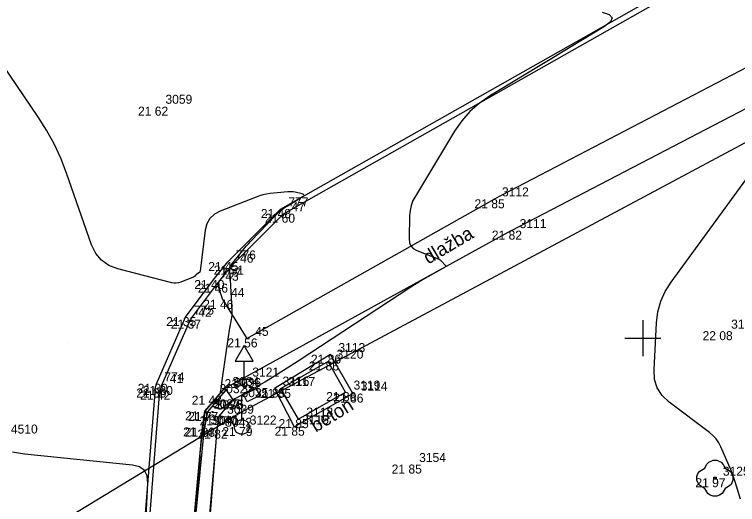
# Model space of a CAD drawing. Extents: x -702257 to -701487, y -1009871 to -1008841.
# Drawn here: x -701967.44 to -701947.37, y -1009629.62 to -1009616.02 of the extents above; entities that cross this region are included whole.
import ezdxf

# ---------------------------------------------------------------- set-up
doc = ezdxf.new("R2010")
doc.units = 0
for name, color, linetype in [('Ex_Major Contours', 7, 'Continuous'), ('Ex_Minor Contours', 7, 'Continuous'), ('Z_betonova_konstrukce', 7, 'Continuous'), ('Z_body', 7, 'Continuous'), ('Z_body_cisla', 7, 'Continuous'), ('Z_body_vysky_redukovane', 7, 'Continuous'), ('Z_chodnik', 7, 'Continuous'), ('Z_dopravni_znacky', 7, 'Continuous'), ('Z_hektometricka_sit', 7, 'Continuous'), ('Z_katastr_hranice', 7, 'Continuous'), ('Z_komunikace', 7, 'Continuous'), ('Z_obruba', 7, 'Continuous'), ('Z_popisy', 7, 'Continuous'), ('Z_rozhranni', 7, 'Continuous'), ('Z_site_nerozlisene_znaky', 7, 'Continuous'), ('Z_site_vo_znaky', 7, 'Continuous'), ('Z_zelen_jednotliva', 7, 'Continuous')]:
    doc.layers.add(name, color=color, linetype=linetype)

# ---------------------------------------------------------------- blocks, each defined once
blk = doc.blocks.new('POINT_DISPLAY')
blk.add_line((0, 0), (0, 0))
blk = doc.blocks.new('Z24')
for p, q in [((-0.23, 0.38), (-0.17, 0.45)), ((-0.17, 0.45), (-0.05, 0.5)), ((-0.05, 0.5), (0.05, 0.5)), ((0.05, 0.5), (0.17, 0.45)), ((0.17, 0.45), (0.23, 0.38)), ((-0.42, 0.2), (-0.28, 0.28)), ((-0.28, 0.28), (-0.23, 0.38)), ((0.23, 0.38), (0.28, 0.28)), ((0.28, 0.28), (0.42, 0.2)), ((-0.5, 0.05), (-0.47, 0.13)), ((-0.5, -0.05), (-0.5, 0.05)), ((-0.47, 0.13), (-0.42, 0.2)), ((-0.03, -0.03), (-0.03, 0.03)), ((-0.03, 0.03), (0.03, 0.03)), ((0.03, 0.03), (0.03, -0.03)), ((0.42, 0.2), (0.47, 0.13)), ((0.47, 0.13), (0.5, 0.05)), ((0.5, 0.05), (0.5, -0.05)), ((-0.45, -0.17), (-0.5, -0.05)), ((-0.38, -0.23), (-0.45, -0.17)), ((0.03, -0.03), (-0.03, -0.03)), ((0.45, -0.17), (0.38, -0.23)), ((0.5, -0.05), (0.45, -0.17)), ((-0.28, -0.28), (-0.38, -0.23)), ((-0.2, -0.42), (-0.28, -0.28)), ((0.28, -0.28), (0.2, -0.42)), ((0.38, -0.23), (0.28, -0.28)), ((-0.13, -0.47), (-0.2, -0.42)), ((-0.05, -0.5), (-0.13, -0.47)), ((0.05, -0.5), (-0.05, -0.5)), ((0.13, -0.47), (0.05, -0.5)), ((0.2, -0.42), (0.13, -0.47))]:
    blk.add_line(p, q)
blk = doc.blocks.new('Z13')
for p, q in [((0, 0.88), (0.45, 1.1)), ((0.4, 1.07), (0.5, 0.88)), ((0, 0.2), (0, 0.88)), ((0.15, 0.7), (0.05, 0.9)), ((0.5, 0.88), (0.15, 0.7)), ((-0.2, 0.05), (-0.15, 0.15)), ((-0.2, -0.05), (-0.2, 0.05)), ((-0.15, 0.15), (-0.05, 0.2)), ((-0.05, 0.2), (0.05, 0.2)), ((0.05, 0.2), (0.15, 0.15)), ((0.15, 0.15), (0.2, 0.05)), ((0.2, 0.05), (0.2, -0.05)), ((-0.15, -0.15), (-0.2, -0.05)), ((-0.05, -0.2), (-0.15, -0.15)), ((0.05, -0.2), (-0.05, -0.2)), ((0.15, -0.15), (0.05, -0.2)), ((0.2, -0.05), (0.15, -0.15))]:
    blk.add_line(p, q)
blk = doc.blocks.new('Z527')
for p, q in [((0, 0.93), (-0.25, 0.5)), ((0.25, 0.5), (0, 0.93)), ((-0.25, 0.5), (0.25, 0.5)), ((0, 0), (0, 0.5)), ((-0.13, 0), (0.13, 0))]:
    blk.add_line(p, q)

msp = doc.modelspace()

# ---------------------------------------------------------------- linework, layer by layer
at = {"layer": 'Ex_Major Contours'}
msp.add_lwpolyline([(-701947.293, -1009629.469), (-701947.439, -1009628.994), (-701947.477, -1009628.876), (-701947.518, -1009628.76), (-701947.563, -1009628.644), (-701947.611, -1009628.53), (-701947.833, -1009628.022), (-701947.893, -1009627.905), (-701947.967, -1009627.798), (-701948.054, -1009627.702), (-701948.154, -1009627.617), (-701949.274, -1009626.775), (-701949.467, -1009626.594), (-701949.6, -1009626.385), (-701949.674, -1009626.149), (-701949.689, -1009625.885), (-701949.619, -1009624.574), (-701949.582, -1009624.27), (-701949.503, -1009623.981), (-701949.381, -1009623.707), (-701949.219, -1009623.448), (-701945.044, -1009617.734)], dxfattribs=at)
at = {"layer": 'Ex_Minor Contours'}
for points in [[(-701951.131, -1009615.956), (-701950.932, -1009616.026), (-701950.855, -1009616.115), (-701950.899, -1009616.225), (-701951.067, -1009616.354), (-701951.98, -1009616.911), (-701952.208, -1009617.05), (-701952.437, -1009617.189), (-701952.665, -1009617.328), (-701952.894, -1009617.466), (-701954.253, -1009618.291), (-701954.541, -1009618.49), (-701954.799, -1009618.718), (-701955.027, -1009618.976), (-701955.226, -1009619.264), (-701956.314, -1009621.06), (-701956.381, -1009621.187), (-701956.43, -1009621.321), (-701956.461, -1009621.459), (-701956.473, -1009621.603), (-701956.49, -1009622.247), (-701956.479, -1009622.355), (-701956.44, -1009622.444), (-701956.373, -1009622.515), (-701956.278, -1009622.567), (-701955.686, -1009622.801), (-701955.657, -1009622.815), (-701955.63, -1009622.831), (-701955.605, -1009622.85), (-701955.582, -1009622.872), (-701955.494, -1009622.965), (-701955.478, -1009622.987), (-701955.475, -1009623.008), (-701955.484, -1009623.026), (-701955.506, -1009623.043), (-701956.048, -1009623.349), (-701956.147, -1009623.406), (-701956.245, -1009623.465), (-701956.342, -1009623.526), (-701956.438, -1009623.588), (-701959.568, -1009625.639), (-701959.669, -1009625.705), (-701959.771, -1009625.771), (-701959.873, -1009625.836), (-701959.975, -1009625.9), (-701960.402, -1009626.169), (-701960.496, -1009626.227), (-701960.591, -1009626.284), (-701960.688, -1009626.339), (-701960.785, -1009626.393), (-701961.273, -1009626.658), (-701961.321, -1009626.685), (-701961.367, -1009626.714), (-701961.412, -1009626.745), (-701961.456, -1009626.779), (-701961.663, -1009626.945), (-701961.688, -1009626.961), (-701961.715, -1009626.969), (-701961.743, -1009626.97), (-701961.773, -1009626.963), (-701961.92, -1009626.907), (-701961.935, -1009626.904), (-701961.95, -1009626.905), (-701961.963, -1009626.911), (-701961.976, -1009626.921), (-701962.034, -1009626.989), (-701962.05, -1009627.007), (-701962.081, -1009627.043), (-701962.083, -1009627.046), (-701962.084, -1009627.049), (-701962.085, -1009627.052), (-701962.086, -1009627.056), (-701962.088, -1009627.073), (-701962.09, -1009627.083), (-701962.157, -1009627.385), (-701962.168, -1009627.437), (-701962.177, -1009627.488), (-701962.185, -1009627.541), (-701962.19, -1009627.593), (-701962.529, -1009631.074)], [(-701962.542, -1009631.069), (-701962.3, -1009628.394), (-701962.291, -1009628.303), (-701962.283, -1009628.211), (-701962.274, -1009628.12), (-701962.266, -1009628.029), (-701962.214, -1009627.502), (-701962.213, -1009627.492), (-701962.212, -1009627.482), (-701962.21, -1009627.472), (-701962.208, -1009627.462), (-701962.199, -1009627.422), (-701962.197, -1009627.412), (-701962.195, -1009627.402), (-701962.193, -1009627.392), (-701962.192, -1009627.382), (-701962.161, -1009627.125), (-701962.152, -1009627.08), (-701962.137, -1009627.038), (-701962.117, -1009626.998), (-701962.09, -1009626.962), (-701961.752, -1009626.562), (-701961.741, -1009626.548), (-701961.732, -1009626.532), (-701961.726, -1009626.515), (-701961.722, -1009626.497), (-701961.708, -1009626.417), (-701961.706, -1009626.402), (-701961.703, -1009626.388), (-701961.701, -1009626.374), (-701961.699, -1009626.359), (-701961.687, -1009626.273), (-701961.683, -1009626.244), (-701961.503, -1009624.966), (-701961.494, -1009624.906), (-701961.484, -1009624.846), (-701961.474, -1009624.786), (-701961.462, -1009624.726), (-701961.415, -1009624.487), (-701961.406, -1009624.428), (-701961.4, -1009624.367), (-701961.397, -1009624.307), (-701961.399, -1009624.246), (-701961.459, -1009623.204), (-701961.46, -1009623.192), (-701961.462, -1009623.18), (-701961.464, -1009623.169), (-701961.468, -1009623.158), (-701961.484, -1009623.107), (-701961.486, -1009623.099), (-701961.487, -1009623.09), (-701961.485, -1009623.082), (-701961.482, -1009623.074), (-701961.461, -1009623.033), (-701961.454, -1009623.02), (-701961.436, -1009622.987), (-701961.432, -1009622.98), (-701961.428, -1009622.974), (-701961.423, -1009622.968), (-701961.419, -1009622.962), (-701961.11, -1009622.576), (-701961.056, -1009622.51), (-701961.001, -1009622.446), (-701960.944, -1009622.383), (-701960.886, -1009622.321), (-701960.184, -1009621.587), (-701960.112, -1009621.517), (-701960.037, -1009621.452), (-701959.957, -1009621.392), (-701959.874, -1009621.337), (-701959.446, -1009621.077), (-701959.415, -1009621.052), (-701959.406, -1009621.032), (-701959.421, -1009621.015), (-701959.458, -1009621.002), (-701959.655, -1009620.957), (-701959.704, -1009620.948), (-701959.753, -1009620.943), (-701959.803, -1009620.942), (-701959.853, -1009620.945), (-701960.349, -1009620.994), (-701960.447, -1009621.008), (-701960.544, -1009621.028), (-701960.639, -1009621.054), (-701960.733, -1009621.087), (-701961.73, -1009621.479), (-701961.892, -1009621.566), (-701962.015, -1009621.684), (-701962.099, -1009621.832), (-701962.144, -1009622.01), (-701962.291, -1009623.141), (-701962.294, -1009623.156), (-701962.301, -1009623.17), (-701962.31, -1009623.181), (-701962.322, -1009623.191), (-701962.385, -1009623.233), (-701962.394, -1009623.239), (-701962.402, -1009623.245), (-701962.41, -1009623.252), (-701962.418, -1009623.26), (-701962.449, -1009623.289), (-701962.457, -1009623.296), (-701962.466, -1009623.303), (-701962.475, -1009623.308), (-701962.485, -1009623.312), (-701962.828, -1009623.451), (-701962.888, -1009623.47), (-701962.95, -1009623.48), (-701963.012, -1009623.479), (-701963.075, -1009623.467), (-701964.575, -1009623.08), (-701964.823, -1009622.986), (-701965.027, -1009622.843), (-701965.187, -1009622.652), (-701965.302, -1009622.412), (-701965.996, -1009620.427), (-701966.155, -1009620.014), (-701966.341, -1009619.615), (-701966.552, -1009619.229), (-701966.789, -1009618.856), (-701968.531, -1009616.297)], [(-701963.784, -1009629.94), (-701963.736, -1009629.028), (-701963.754, -1009628.825), (-701963.831, -1009628.674), (-701963.969, -1009628.574), (-701964.166, -1009628.525), (-701967.159, -1009628.219), (-701967.272, -1009628.206), (-701967.385, -1009628.189), (-701967.497, -1009628.168)]]:
    msp.add_lwpolyline(points, dxfattribs=at)
at = {"layer": 'Z_betonova_konstrukce'}
for p, q in [((-701962.16, -1009627.03), (-701961.62, -1009626.41)), ((-701961.62, -1009626.41), (-701961.57, -1009626.43)), ((-701961.57, -1009626.43), (-701962.08, -1009627.05)), ((-701961.37, -1009626.71), (-701961.57, -1009626.43)), ((-701961.76, -1009627.17), (-701961.37, -1009626.71)), ((-701962.22, -1009627.48), (-701962.16, -1009627.03)), ((-701962.08, -1009627.05), (-701962.17, -1009627.49)), ((-701961.82, -1009627.54), (-701961.76, -1009627.17)), ((-701962.64, -1009632.04), (-701962.22, -1009627.48)), ((-701962.61, -1009631.99), (-701962.17, -1009627.49)), ((-701962.17, -1009631.99), (-701961.82, -1009627.54))]:
    msp.add_line(p, q, dxfattribs=at)
at = {"layer": 'Z_chodnik'}
for p, q in [((-701960.06, -1009621.42), (-701946.41, -1009613.7)), ((-701961.52, -1009622.89), (-701960.06, -1009621.42)), ((-701961.93, -1009623.39), (-701961.52, -1009622.89)), ((-701962.69, -1009624.42), (-701961.93, -1009623.39)), ((-701961.66, -1009623.94), (-701961.81, -1009623.49)), ((-701961.66, -1009623.94), (-701960.99, -1009625.01)), ((-701963.5, -1009626.27), (-701962.69, -1009624.42))]:
    msp.add_line(p, q, dxfattribs=at)
at = {"layer": 'Z_hektometricka_sit'}
for p, q in [((-701950, -1009624.5), (-701950, -1009625.5)), ((-701950, -1009624.5), (-701950, -1009625.5)), ((-701950.5, -1009625), (-701949.5, -1009625)), ((-701950.5, -1009625), (-701949.5, -1009625))]:
    msp.add_line(p, q, dxfattribs=at)
at = {"layer": 'Z_katastr_hranice'}
for p, q in [((-701910.56, -1009600.01), (-701961.16, -1009627.07)), ((-701961.16, -1009627.07), (-701961.81, -1009627.46)), ((-701961.81, -1009627.46), (-701988.16, -1009643.49)), ((-701962.2, -1009631.99), (-701961.81, -1009627.46))]:
    msp.add_line(p, q, dxfattribs=at)
at = {"layer": 'Z_komunikace'}
for q in [(-701964.02, -1009632.48), (-701963.5, -1009626.27)]:
    msp.add_line((-701963.54, -1009626.4), q, dxfattribs=at)
at = {"layer": 'Z_obruba'}
for p, q in [((-701959.97, -1009621.55), (-701946.34, -1009613.84)), ((-701961.41, -1009622.99), (-701959.97, -1009621.55)), ((-701961.81, -1009623.49), (-701961.41, -1009622.99)), ((-701962.56, -1009624.49), (-701961.81, -1009623.49)), ((-701963.36, -1009626.33), (-701962.56, -1009624.49)), ((-701963.36, -1009626.33), (-701963.41, -1009626.46)), ((-701963.88, -1009632.49), (-701963.41, -1009626.46))]:
    msp.add_line(p, q, dxfattribs=at)
at = {"layer": 'Z_rozhranni'}
for p, q in [((-701944.77, -1009616.26), (-701954.13, -1009621.15)), ((-701953.65, -1009622.02), (-701944.32, -1009617.16)), ((-701960.99, -1009625.01), (-701954.13, -1009621.15)), ((-701953.65, -1009622.02), (-701961.62, -1009626.41)), ((-701958.67, -1009625.46), (-701960.22, -1009626.4)), ((-701958.05, -1009626.54), (-701958.67, -1009625.46)), ((-701960.22, -1009626.4), (-701959.68, -1009627.46)), ((-701959.68, -1009627.46), (-701958.05, -1009626.54))]:
    msp.add_line(p, q, dxfattribs=at)
at = {"layer": 'Z_site_nerozlisene_znaky'}
for p, q in [((-701958.73, -1009625.65), (-701960.06, -1009626.41)), ((-701958.25, -1009626.5), (-701958.73, -1009625.65)), ((-701960.06, -1009626.41), (-701959.57, -1009627.25)), ((-701959.57, -1009627.25), (-701958.25, -1009626.5))]:
    msp.add_line(p, q, dxfattribs=at)

# ---------------------------------------------------------------- block references
at = {"layer": 'Z_body'}
for p in [(-701963.47, -1009618.58), (-701954.13, -1009621.15), (-701960.06, -1009621.42), (-701959.97, -1009621.55), (-701953.65, -1009622.02), (-701961.52, -1009622.89), (-701961.41, -1009622.99), (-701961.93, -1009623.39), (-701961.81, -1009623.49), (-701961.66, -1009623.94), (-701962.69, -1009624.42), (-701962.56, -1009624.49), (-701947.78, -1009624.81), (-701960.99, -1009625.01), (-701965.94, -1009625.12), (-701958.67, -1009625.46), (-701958.73, -1009625.65), (-701963.2, -1009625.99), (-701961.07, -1009626.14), (-701963.54, -1009626.4), (-701963.5, -1009626.27), (-701963.36, -1009626.33), (-701961.62, -1009626.41), (-701960.22, -1009626.4), (-701960.06, -1009626.41), (-701963.41, -1009626.46), (-701961.57, -1009626.43), (-701958.25, -1009626.5), (-701958.05, -1009626.54), (-701961.37, -1009626.71), (-701962.16, -1009627.03), (-701962.08, -1009627.05), (-701961.76, -1009627.17), (-701959.57, -1009627.25), (-701962.22, -1009627.48), (-701962.17, -1009627.49), (-701961.82, -1009627.54), (-701961.13, -1009627.47), (-701959.68, -1009627.46), (-701956.43, -1009628.51), (-701948, -1009628.89)]:
    msp.add_blockref('POINT_DISPLAY', p, dxfattribs=at)
at = {"layer": 'Z_dopravni_znacky'}
msp.add_blockref('Z527', (-701961.07, -1009626.14), dxfattribs=at)
at = {"layer": 'Z_site_vo_znaky'}
msp.add_blockref('Z13', (-701961.13, -1009627.47), dxfattribs=at)
at = {"layer": 'Z_zelen_jednotliva'}
msp.add_blockref('Z24', (-701948, -1009628.89), dxfattribs=at)

# ---------------------------------------------------------------- texts
at = {"layer": 'Z_body_cisla'}
for s, p in [('3059', (-701963.25, -1009618.5)), ('3112', (-701953.91, -1009621.07)), ('777', (-701959.84, -1009621.35)), ('47', (-701959.75, -1009621.48)), ('3111', (-701953.42, -1009621.95)), ('776', (-701961.3, -1009622.82)), ('46', (-701961.18, -1009622.91)), ('797', (-701961.71, -1009623.32)), ('43', (-701961.59, -1009623.41)), ('44', (-701961.43, -1009623.86)), ('775', (-701962.46, -1009624.35)), ('42', (-701962.34, -1009624.41)), ('3153', (-701947.55, -1009624.74)), ('45', (-701960.76, -1009624.94)), ('3113', (-701958.45, -1009625.39)), ('3120', (-701958.5, -1009625.57)), ('3121', (-701960.84, -1009626.07)), ('774', (-701963.28, -1009626.2)), ('41', (-701963.13, -1009626.25)), ('3034', (-701961.39, -1009626.33)), ('3036', (-701961.34, -1009626.36)), ('3116', (-701960, -1009626.32)), ('3117', (-701959.84, -1009626.33)), ('3119', (-701958.03, -1009626.43)), ('3114', (-701957.83, -1009626.46)), ('3032', (-701961.75, -1009626.53)), ('3035', (-701961.14, -1009626.64)), ('3037', (-701961.93, -1009626.95)), ('3038', (-701961.85, -1009626.98)), ('3039', (-701961.54, -1009627.1)), ('3118', (-701959.34, -1009627.18)), ('3040', (-701962, -1009627.4)), ('3041', (-701961.95, -1009627.41)), ('3042', (-701961.59, -1009627.46)), ('3122', (-701960.91, -1009627.4)), ('3115', (-701959.46, -1009627.39)), ('4510', (-701967.54, -1009627.65)), ('3154', (-701956.21, -1009628.44)), ('3125', (-701947.78, -1009628.82))]:
    msp.add_text(s, height=0.25, dxfattribs=at).set_placement(p)
at = {"layer": 'Z_body_vysky_redukovane'}
for s, p in [('21 62', (-701964.012, -1009618.83)), ('21 85', (-701954.672, -1009621.4)), ('21 48', (-701960.602, -1009621.67)), ('21 60', (-701960.491, -1009621.8)), ('21 82', (-701954.192, -1009622.27)), ('21 45', (-701962.062, -1009623.14)), ('21 51', (-701961.91, -1009623.24)), ('21 40', (-701962.451, -1009623.64)), ('21 46', (-701962.352, -1009623.74)), ('21 46', (-701962.202, -1009624.19)), ('21 35', (-701963.232, -1009624.67)), ('21 37', (-701963.102, -1009624.74)), ('22 08', (-701948.343, -1009625.06)), ('21 56', (-701961.532, -1009625.26)), ('21 86', (-701959.212, -1009625.71)), ('21 86', (-701959.272, -1009625.9)), ('21 62', (-701961.612, -1009626.39)), ('21 30', (-701964.061, -1009626.65)), ('21 30', (-701964.021, -1009626.52)), ('21 30', (-701963.881, -1009626.58)), ('21 85', (-701960.762, -1009626.65)), ('21 85', (-701960.602, -1009626.66)), ('21 42', (-701963.952, -1009626.71)), ('21 48', (-701962.522, -1009626.85)), ('21 86', (-701958.792, -1009626.75)), ('21 86', (-701958.592, -1009626.79)), ('21 75', (-701961.912, -1009626.96)), ('21 46', (-701962.702, -1009627.28)), ('21 77', (-701962.622, -1009627.3)), ('21 77', (-701962.302, -1009627.42)), ('21 85', (-701960.112, -1009627.5)), ('21 44', (-701962.762, -1009627.73)), ('21 83', (-701962.712, -1009627.74)), ('21 82', (-701962.362, -1009627.79)), ('21 79', (-701961.672, -1009627.72)), ('21 85', (-701960.222, -1009627.71)), ('21 85', (-701956.972, -1009628.76)), ('21 97', (-701948.542, -1009629.14))]:
    msp.add_text(s, height=0.25, dxfattribs=at).set_placement(p)
at = {"layer": 'Z_popisy'}
for s, rotation, p in [('dlažba', 30.6, (-701955.955, -1009622.965)), ('beton', 31.5, (-701959.079, -1009627.627))]:
    msp.add_text(s, height=0.38, rotation=rotation, dxfattribs=at).set_placement(p)

doc.saveas('drawing.dxf')
